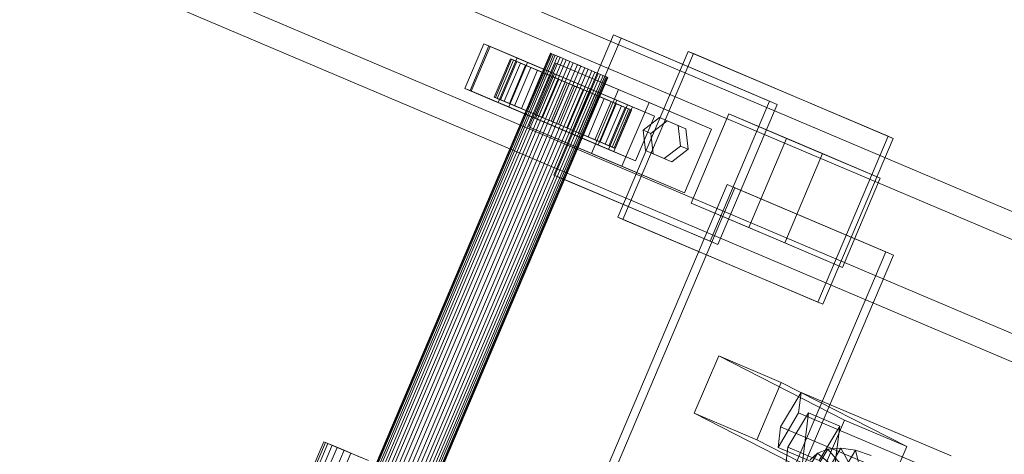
# Model space of a CAD drawing. Header units: millimetres. Extents: x -4738 to 65662, y -68080 to 6847.
# Tile 549 of 656: x 20180 to 20464, y -18695 to -18569. Entities that reach past the tile are written whole.
import ezdxf

# ---------------------------------------------------------------- set-up
doc = ezdxf.new("R2010")
doc.units = ezdxf.units.MM
doc.layers.add('superior_C10', color=7, linetype='Continuous', lineweight=0)

msp = doc.modelspace()

# ---------------------------------------------------------------- linework, layer by layer
at = {"layer": 'superior_C10'}
for p, q in [((21095.949, -18891.789), (20013.778, -18432.409)), ((21105.176, -18895.706), (20023.005, -18436.326)), ((21131.934, -18907.064), (20049.763, -18447.685)), ((21139.316, -18910.198), (20057.144, -18450.818)), ((21092.783, -18898.592), (20045.674, -18454.097)), ((21102.482, -18902.71), (20055.372, -18458.214)), ((21080.319, -18928.609), (19998.148, -18469.229)), ((20007.375, -18473.146), (21089.546, -18932.526)), ((21083.014, -18921.605), (20035.905, -18477.109)), ((20045.604, -18481.226), (21092.713, -18925.722)), ((21116.304, -18943.884), (20034.133, -18484.505)), ((20041.514, -18487.638), (21123.686, -18947.018)), ((20333.981, -18613.963), (20351.174, -18573.461)), ((20353.389, -18574.401), (20336.196, -18614.903)), ((20351.174, -18573.461), (20396.265, -18592.601)), ((20351.174, -18573.461), (20353.389, -18574.401)), ((20398.479, -18593.542), (20353.389, -18574.401)), ((20308.285, -18588.932), (20313.755, -18576.045)), ((20315.232, -18576.671), (20309.761, -18589.558)), ((20310.109, -18589.706), (20315.58, -18576.819)), ((20313.755, -18576.045), (20355.239, -18593.654)), ((20313.755, -18576.045), (20315.232, -18576.671)), ((20356.715, -18594.281), (20315.232, -18576.671)), ((20315.58, -18576.819), (20326.402, -18581.413)), ((20315.58, -18576.819), (20323.33, -18580.109)), ((20332.979, -18578.773), (19989.12, -19388.811)), ((19989.273, -19388.876), (20333.132, -18578.838)), ((20333.389, -18578.947), (19989.53, -19388.985)), ((20333.839, -18579.138), (19989.98, -19389.176)), ((20334.335, -18579.349), (19990.476, -19389.387)), ((20335.05, -18579.652), (19991.191, -19389.69)), ((20335.752, -18579.95), (19991.893, -19389.988)), ((20323.33, -18580.109), (20317.86, -18592.996)), ((20334.152, -18584.703), (20323.33, -18580.109)), ((20332.979, -18578.773), (20333.389, -18578.947)), ((20333.132, -18578.838), (20332.979, -18578.773)), ((20333.839, -18579.138), (20333.132, -18578.838)), ((20333.389, -18578.947), (20334.335, -18579.349)), ((20335.05, -18579.652), (20333.839, -18579.138)), ((20334.335, -18579.349), (20335.752, -18579.95)), ((20336.684, -18580.346), (20335.05, -18579.652)), ((20335.752, -18579.95), (20337.544, -18580.711)), ((20352.446, -18626.146), (20372.765, -18578.28)), ((20374.241, -18578.907), (20353.922, -18626.773)), ((20372.765, -18578.28), (20430.481, -18602.781)), ((20372.765, -18578.28), (20374.241, -18578.907)), ((20431.957, -18603.407), (20374.241, -18578.907)), ((20336.684, -18580.346), (19992.825, -19390.384)), ((20337.544, -18580.711), (19993.685, -19390.749)), ((20338.629, -18581.172), (19994.77, -19391.209)), ((20339.588, -18581.579), (19995.729, -19391.616)), ((20340.752, -18582.073), (19996.893, -19392.111)), ((20341.745, -18582.494), (19997.886, -19392.532)), ((20342.91, -18582.989), (19999.05, -19393.026)), ((20321.446, -18580.396), (20316.757, -18591.442)), ((20317.081, -18591.579), (20321.77, -18580.533)), ((20322.312, -18580.763), (20317.623, -18591.809)), ((20323.261, -18581.166), (20318.572, -18592.212)), ((20324.309, -18581.611), (20319.62, -18592.657)), ((20326.402, -18581.413), (20320.931, -18594.3)), ((20325.818, -18582.252), (20321.129, -18593.298)), ((20330.635, -18584.296), (20321.446, -18580.396)), ((20321.446, -18580.396), (20322.312, -18580.763)), ((20321.77, -18580.533), (20321.446, -18580.396)), ((20323.261, -18581.166), (20321.77, -18580.533)), ((20321.77, -18580.533), (20330.788, -18584.361)), ((20331.045, -18584.47), (20322.312, -18580.763)), ((20322.312, -18580.763), (20324.309, -18581.611)), ((20327.3, -18582.881), (20322.612, -18593.927)), ((20331.494, -18584.661), (20323.261, -18581.166)), ((20325.818, -18582.252), (20323.261, -18581.166)), ((20331.991, -18584.872), (20324.309, -18581.611)), ((20324.309, -18581.611), (20327.3, -18582.881)), ((20332.706, -18585.175), (20325.818, -18582.252)), ((20329.268, -18583.716), (20325.818, -18582.252)), ((20334.152, -18584.703), (20326.402, -18581.413)), ((20326.771, -18600.038), (20334.586, -18581.628)), ((20333.408, -18585.473), (20327.3, -18582.881)), ((20327.3, -18582.881), (20331.083, -18584.487)), ((20334.586, -18581.628), (20352.622, -18589.285)), ((20334.586, -18581.628), (20361.445, -18593.03)), ((20338.629, -18581.172), (20336.684, -18580.346)), ((20337.544, -18580.711), (20339.588, -18581.579)), ((20340.752, -18582.073), (20338.629, -18581.172)), ((20339.588, -18581.579), (20341.745, -18582.494)), ((20342.91, -18582.989), (20340.752, -18582.073)), ((20341.745, -18582.494), (20343.868, -18583.396)), ((20344.954, -18583.856), (20342.91, -18582.989)), ((20343.868, -18583.396), (20000.009, -19393.433)), ((20344.954, -18583.856), (20001.094, -19393.894)), ((20345.813, -18584.221), (20001.954, -19394.259)), ((20346.745, -18584.617), (20002.886, -19394.655)), ((20347.447, -18584.915), (20003.588, -19394.953)), ((20348.162, -18585.218), (20004.303, -19395.256)), ((20348.659, -18585.429), (20004.799, -19395.467)), ((20349.108, -18585.62), (20005.249, -19395.658)), ((20349.365, -18585.729), (20005.506, -19395.767)), ((20349.518, -18585.794), (20005.659, -19395.832)), ((20329.268, -18583.716), (20324.579, -18594.762)), ((20325.946, -18595.342), (20330.635, -18584.296)), ((20330.788, -18584.361), (20326.099, -18595.407)), ((20326.356, -18595.516), (20331.045, -18584.47)), ((20331.083, -18584.487), (20326.394, -18595.532)), ((20326.805, -18595.707), (20331.494, -18584.661)), ((20327.302, -18595.918), (20331.991, -18584.872)), ((20328.017, -18596.221), (20332.706, -18585.175)), ((20328.682, -18597.59), (20334.152, -18584.703)), ((20333.373, -18585.459), (20328.684, -18596.505)), ((20328.719, -18596.519), (20333.408, -18585.473)), ((20334.339, -18585.869), (20329.268, -18583.716)), ((20333.373, -18585.459), (20329.268, -18583.716)), ((20331.045, -18584.47), (20330.635, -18584.296)), ((20330.635, -18584.296), (20330.788, -18584.361)), ((20330.788, -18584.361), (20331.494, -18584.661)), ((20331.991, -18584.872), (20331.045, -18584.47)), ((20335.199, -18586.234), (20331.083, -18584.487)), ((20331.083, -18584.487), (20335.398, -18586.318)), ((20331.494, -18584.661), (20332.706, -18585.175)), ((20333.408, -18585.473), (20331.991, -18584.872)), ((20332.706, -18585.175), (20334.339, -18585.869)), ((20336.284, -18586.695), (20333.373, -18585.459)), ((20337.856, -18587.362), (20333.373, -18585.459)), ((20335.199, -18586.234), (20333.408, -18585.473)), ((20343.868, -18583.396), (20345.813, -18584.221)), ((20346.745, -18584.617), (20344.954, -18583.856)), ((20345.813, -18584.221), (20347.447, -18584.915)), ((20348.162, -18585.218), (20346.745, -18584.617)), ((20347.447, -18584.915), (20348.659, -18585.429)), ((20349.108, -18585.62), (20348.162, -18585.218)), ((20348.659, -18585.429), (20349.365, -18585.729)), ((20349.518, -18585.794), (20349.108, -18585.62)), ((20349.365, -18585.729), (20349.518, -18585.794)), ((20329.651, -18596.915), (20334.339, -18585.869)), ((20330.51, -18597.28), (20335.199, -18586.234)), ((20335.398, -18586.318), (20330.709, -18597.364)), ((20331.595, -18597.741), (20336.284, -18586.695)), ((20332.554, -18598.148), (20337.243, -18587.102)), ((20337.856, -18587.362), (20333.167, -18598.408)), ((20333.719, -18598.642), (20338.408, -18587.596)), ((20334.339, -18585.869), (20336.284, -18586.695)), ((20334.712, -18599.063), (20339.401, -18588.017)), ((20337.243, -18587.102), (20335.199, -18586.234)), ((20339.952, -18588.252), (20335.263, -18599.298)), ((20337.243, -18587.102), (20335.398, -18586.318)), ((20335.398, -18586.318), (20339.952, -18588.252)), ((20335.876, -18599.558), (20340.565, -18588.512)), ((20336.284, -18586.695), (20338.408, -18587.596)), ((20339.401, -18588.017), (20337.243, -18587.102)), ((20338.408, -18587.596), (20337.856, -18587.362)), ((20342.41, -18589.295), (20337.856, -18587.362)), ((20338.408, -18587.596), (20340.565, -18588.512)), ((20341.524, -18588.919), (20339.401, -18588.017)), ((20339.401, -18588.017), (20339.952, -18588.252)), ((20339.952, -18588.252), (20344.435, -18590.154)), ((20340.565, -18588.512), (20342.41, -18589.295)), ((20340.565, -18588.512), (20342.609, -18589.379)), ((20349.768, -18606.541), (20308.285, -18588.932)), ((20309.761, -18589.558), (20308.285, -18588.932)), ((20309.761, -18589.558), (20351.244, -18607.168)), ((20320.931, -18594.3), (20310.109, -18589.706)), ((20317.86, -18592.996), (20310.109, -18589.706)), ((20317.623, -18591.809), (20316.757, -18591.442)), ((20316.757, -18591.442), (20325.946, -18595.342)), ((20316.757, -18591.442), (20317.081, -18591.579)), ((20336.835, -18599.965), (20341.524, -18588.919)), ((20342.41, -18589.295), (20337.721, -18600.341)), ((20337.92, -18600.425), (20342.609, -18589.379)), ((20338.78, -18600.79), (20343.469, -18589.744)), ((20338.967, -18601.956), (20344.438, -18589.069)), ((20339.712, -18601.186), (20344.401, -18590.14)), ((20344.435, -18590.154), (20339.746, -18601.2)), ((20340.414, -18601.484), (20345.103, -18590.438)), ((20341.129, -18601.787), (20345.818, -18590.741)), ((20343.469, -18589.744), (20341.524, -18588.919)), ((20341.524, -18588.919), (20344.435, -18590.154)), ((20341.625, -18601.998), (20346.314, -18590.952)), ((20346.726, -18591.127), (20342.037, -18602.173)), ((20342.075, -18602.189), (20346.764, -18591.143)), ((20342.331, -18602.298), (20347.02, -18591.252)), ((20346.726, -18591.127), (20342.41, -18589.295)), ((20342.485, -18602.363), (20347.174, -18591.317)), ((20342.609, -18589.379), (20346.726, -18591.127)), ((20342.609, -18589.379), (20344.401, -18590.14)), ((20345.103, -18590.438), (20343.469, -18589.744)), ((20343.469, -18589.744), (20348.541, -18591.897)), ((20344.401, -18590.14), (20350.508, -18592.732)), ((20344.401, -18590.14), (20345.818, -18590.741)), ((20344.435, -18590.154), (20348.541, -18591.897)), ((20344.438, -18589.069), (20355.259, -18593.663)), ((20344.438, -18589.069), (20352.188, -18592.359)), ((20352.622, -18589.285), (20344.807, -18607.695)), ((20346.314, -18590.952), (20345.103, -18590.438)), ((20345.103, -18590.438), (20351.99, -18593.362)), ((20345.818, -18590.741), (20353.499, -18594.002)), ((20345.818, -18590.741), (20346.764, -18591.143)), ((20347.02, -18591.252), (20346.314, -18590.952)), ((20346.314, -18590.952), (20354.547, -18594.447)), ((20350.508, -18592.732), (20346.726, -18591.127)), ((20346.764, -18591.143), (20355.496, -18594.85)), ((20346.764, -18591.143), (20347.174, -18591.317)), ((20347.174, -18591.317), (20347.02, -18591.252)), ((20347.02, -18591.252), (20356.039, -18595.08)), ((20347.174, -18591.317), (20356.362, -18595.218)), ((20379.482, -18600.686), (20352.622, -18589.285)), ((20326.099, -18595.407), (20317.081, -18591.579)), ((20317.081, -18591.579), (20318.572, -18592.212)), ((20319.62, -18592.657), (20317.623, -18591.809)), ((20317.623, -18591.809), (20326.356, -18595.516)), ((20317.86, -18592.996), (20328.682, -18597.59)), ((20318.572, -18592.212), (20326.805, -18595.707)), ((20318.572, -18592.212), (20321.129, -18593.298)), ((20322.612, -18593.927), (20319.62, -18592.657)), ((20319.62, -18592.657), (20327.302, -18595.918)), ((20320.931, -18594.3), (20328.682, -18597.59)), ((20321.129, -18593.298), (20328.017, -18596.221)), ((20321.129, -18593.298), (20324.579, -18594.762)), ((20326.394, -18595.532), (20322.612, -18593.927)), ((20322.612, -18593.927), (20328.719, -18596.519)), ((20348.541, -18591.897), (20343.852, -18602.943)), ((20350.508, -18592.732), (20345.819, -18603.778)), ((20352.188, -18592.359), (20346.718, -18605.246)), ((20351.99, -18593.362), (20347.301, -18604.408)), ((20348.541, -18591.897), (20351.99, -18593.362)), ((20353.499, -18594.002), (20348.81, -18605.048)), ((20355.239, -18593.654), (20349.768, -18606.541)), ((20355.259, -18593.663), (20349.789, -18606.55)), ((20353.499, -18594.002), (20350.508, -18592.732)), ((20351.244, -18607.168), (20356.715, -18594.281)), ((20351.99, -18593.362), (20354.547, -18594.447)), ((20363.01, -18596.953), (20352.188, -18592.359)), ((20355.496, -18594.85), (20353.499, -18594.002)), ((20361.445, -18593.03), (20353.63, -18611.44)), ((20356.715, -18594.281), (20355.239, -18593.654)), ((20363.01, -18596.953), (20355.259, -18593.663)), ((20379.482, -18600.686), (20361.445, -18593.03)), ((20396.265, -18592.601), (20379.072, -18633.103)), ((20381.286, -18634.043), (20398.479, -18593.542)), ((20398.479, -18593.542), (20396.265, -18592.601)), ((20324.579, -18594.762), (20329.651, -18596.915)), ((20324.579, -18594.762), (20328.684, -18596.505)), ((20325.946, -18595.342), (20326.356, -18595.516)), ((20326.099, -18595.407), (20325.946, -18595.342)), ((20326.805, -18595.707), (20326.099, -18595.407)), ((20326.356, -18595.516), (20327.302, -18595.918)), ((20330.709, -18597.364), (20326.394, -18595.532)), ((20326.394, -18595.532), (20330.51, -18597.28)), ((20328.017, -18596.221), (20326.805, -18595.707)), ((20327.302, -18595.918), (20328.719, -18596.519)), ((20329.651, -18596.915), (20328.017, -18596.221)), ((20328.684, -18596.505), (20331.595, -18597.741)), ((20328.684, -18596.505), (20333.167, -18598.408)), ((20328.719, -18596.519), (20330.51, -18597.28)), ((20331.595, -18597.741), (20329.651, -18596.915)), ((20354.547, -18594.447), (20349.858, -18605.493)), ((20355.496, -18594.85), (20350.807, -18605.896)), ((20356.039, -18595.08), (20351.35, -18606.126)), ((20356.362, -18595.218), (20351.673, -18606.264)), ((20354.547, -18594.447), (20356.039, -18595.08)), ((20356.362, -18595.218), (20355.496, -18594.85)), ((20356.039, -18595.08), (20356.362, -18595.218)), ((20357.54, -18609.84), (20363.01, -18596.953)), ((20373.573, -18622.078), (20384.514, -18596.304)), ((20384.514, -18596.304), (20411.568, -18607.789)), ((20384.514, -18596.304), (20401.155, -18603.369)), ((20344.807, -18607.695), (20326.771, -18600.038)), ((20353.63, -18611.44), (20326.771, -18600.038)), ((20330.51, -18597.28), (20332.554, -18598.148)), ((20335.263, -18599.298), (20330.709, -18597.364)), ((20330.709, -18597.364), (20332.554, -18598.148)), ((20333.719, -18598.642), (20331.595, -18597.741)), ((20332.554, -18598.148), (20334.712, -18599.063)), ((20333.167, -18598.408), (20333.719, -18598.642)), ((20333.167, -18598.408), (20337.721, -18600.341)), ((20335.876, -18599.558), (20333.719, -18598.642)), ((20335.263, -18599.298), (20334.712, -18599.063)), ((20334.712, -18599.063), (20336.835, -18599.965)), ((20339.746, -18601.2), (20335.263, -18599.298)), ((20337.721, -18600.341), (20335.876, -18599.558)), ((20337.92, -18600.425), (20335.876, -18599.558)), ((20339.746, -18601.2), (20336.835, -18599.965)), ((20336.835, -18599.965), (20338.78, -18600.79)), ((20364.448, -18597.351), (20359.712, -18600.985)), ((20361.927, -18601.925), (20366.662, -18598.291)), ((20369.859, -18599.647), (20364.448, -18597.351)), ((20364.448, -18597.351), (20366.662, -18598.291)), ((20366.662, -18598.291), (20372.073, -18600.587)), ((20370.534, -18605.579), (20369.859, -18599.647)), ((20369.859, -18599.647), (20372.073, -18600.587)), ((20337.721, -18600.341), (20342.037, -18602.173)), ((20342.037, -18602.173), (20337.92, -18600.425)), ((20339.712, -18601.186), (20337.92, -18600.425)), ((20343.852, -18602.943), (20338.78, -18600.79)), ((20338.78, -18600.79), (20340.414, -18601.484)), ((20349.789, -18606.55), (20338.967, -18601.956)), ((20346.718, -18605.246), (20338.967, -18601.956)), ((20345.819, -18603.778), (20339.712, -18601.186)), ((20341.129, -18601.787), (20339.712, -18601.186)), ((20343.852, -18602.943), (20339.746, -18601.2)), ((20347.301, -18604.408), (20340.414, -18601.484)), ((20340.414, -18601.484), (20341.625, -18601.998)), ((20348.81, -18605.048), (20341.129, -18601.787)), ((20342.075, -18602.189), (20341.129, -18601.787)), ((20349.858, -18605.493), (20341.625, -18601.998)), ((20341.625, -18601.998), (20342.331, -18602.298)), ((20342.037, -18602.173), (20345.819, -18603.778)), ((20350.807, -18605.896), (20342.075, -18602.189)), ((20342.485, -18602.363), (20342.075, -18602.189)), ((20351.35, -18606.126), (20342.331, -18602.298)), ((20342.331, -18602.298), (20342.485, -18602.363)), ((20351.673, -18606.264), (20342.485, -18602.363)), ((20359.712, -18600.985), (20360.387, -18606.917)), ((20359.712, -18600.985), (20361.927, -18601.925)), ((20362.602, -18607.857), (20361.927, -18601.925)), ((20371.667, -18619.096), (20379.482, -18600.686)), ((20372.073, -18600.587), (20372.748, -18606.519)), ((20430.481, -18602.781), (20410.162, -18650.647)), ((20431.957, -18603.407), (20430.481, -18602.781)), ((20347.301, -18604.408), (20343.852, -18602.943)), ((20345.819, -18603.778), (20348.81, -18605.048)), ((20346.718, -18605.246), (20357.54, -18609.84)), ((20349.858, -18605.493), (20347.301, -18604.408)), ((20348.81, -18605.048), (20350.807, -18605.896)), ((20351.35, -18606.126), (20349.858, -18605.493)), ((20365.798, -18609.214), (20370.534, -18605.579)), ((20372.748, -18606.519), (20370.534, -18605.579)), ((20401.155, -18603.369), (20390.214, -18629.142)), ((20428.21, -18614.853), (20401.155, -18603.369)), ((20411.638, -18651.273), (20431.957, -18603.407)), ((20344.807, -18607.695), (20371.667, -18619.096)), ((20349.768, -18606.541), (20351.244, -18607.168)), ((20349.789, -18606.55), (20357.54, -18609.84)), ((20350.807, -18605.896), (20351.673, -18606.264)), ((20351.673, -18606.264), (20351.35, -18606.126)), ((20360.387, -18606.917), (20365.798, -18609.214)), ((20360.387, -18606.917), (20362.602, -18607.857)), ((20368.013, -18610.154), (20362.602, -18607.857)), ((20372.748, -18606.519), (20368.013, -18610.154)), ((20411.568, -18607.789), (20400.627, -18633.563)), ((20428.21, -18614.853), (20411.568, -18607.789)), ((20365.798, -18609.214), (20368.013, -18610.154)), ((20379.072, -18633.103), (20333.981, -18613.963)), ((20336.196, -18614.903), (20333.981, -18613.963)), ((20353.63, -18611.44), (20371.667, -18619.096)), ((20051.847, -19399.143), (20383.983, -18616.72)), ((20336.196, -18614.903), (20381.286, -18634.043)), ((20383.983, -18616.72), (20429.795, -18636.167)), ((20383.983, -18616.72), (20386.198, -18617.66)), ((20417.269, -18640.627), (20428.21, -18614.853)), ((20386.198, -18617.66), (20054.061, -19400.083)), ((20432.01, -18637.107), (20386.198, -18617.66)), ((20400.627, -18633.563), (20373.573, -18622.078)), ((20390.214, -18629.142), (20373.573, -18622.078)), ((20410.162, -18650.647), (20352.446, -18626.146)), ((20353.922, -18626.773), (20352.446, -18626.146)), ((20353.922, -18626.773), (20411.638, -18651.273)), ((20390.214, -18629.142), (20417.269, -18640.627)), ((20379.072, -18633.103), (20381.286, -18634.043)), ((20400.627, -18633.563), (20417.269, -18640.627)), ((20429.795, -18636.167), (20097.659, -19418.59)), ((20432.01, -18637.107), (20429.795, -18636.167)), ((20099.873, -19419.53), (20432.01, -18637.107)), ((20410.162, -18650.647), (20411.638, -18651.273)), ((20374.489, -18682.746), (20381.569, -18666.198)), ((20381.569, -18666.198), (20399.605, -18673.855)), ((20381.569, -18666.198), (20417.841, -18684.712)), ((20399.605, -18673.855), (20392.525, -18690.402)), ((20399.605, -18673.855), (20435.877, -18692.368)), ((20399.414, -18686.692), (20405.366, -18676.76)), ((20405.366, -18676.76), (20404.642, -18682.684)), ((20405.366, -18676.76), (20448.673, -18695.087)), ((20392.525, -18690.402), (20374.489, -18682.746)), ((20410.761, -18701.259), (20374.489, -18682.746)), ((20404.642, -18682.684), (20398.69, -18692.616)), ((20401.541, -18692.576), (20407.493, -18682.644)), ((20407.493, -18682.644), (20404.018, -18711.079)), ((20447.949, -18701.011), (20404.642, -18682.684)), ((20407.493, -18682.644), (20416.516, -18686.463)), ((20417.841, -18684.712), (20410.761, -18701.259)), ((20435.877, -18692.368), (20417.841, -18684.712)), ((20398.69, -18692.616), (20399.414, -18686.692)), ((20442.721, -18705.019), (20399.414, -18686.692)), ((20416.516, -18686.463), (20410.564, -18696.395)), ((20413.04, -18714.897), (20416.516, -18686.463)), ((20267.562, -18690.983), (20024.399, -19263.808)), ((20267.562, -18690.983), (20268.72, -18691.474)), ((20267.995, -18691.166), (20267.562, -18690.983)), ((20392.525, -18690.402), (20428.798, -18708.915)), ((20024.832, -19263.992), (20267.995, -18691.166)), ((20268.72, -18691.474), (20025.557, -19264.3)), ((20269.988, -18692.013), (20026.825, -19264.838)), ((20271.389, -18692.607), (20028.226, -19265.433)), ((20273.407, -18693.464), (20030.244, -19266.289)), ((20269.988, -18692.013), (20267.995, -18691.166)), ((20268.72, -18691.474), (20271.389, -18692.607)), ((20273.407, -18693.464), (20269.988, -18692.013)), ((20271.389, -18692.607), (20275.388, -18694.305)), ((20278.018, -18695.421), (20273.407, -18693.464)), ((20398.066, -18721.011), (20401.541, -18692.576)), ((20398.69, -18692.616), (20441.997, -18710.943)), ((20410.564, -18696.395), (20401.541, -18692.576)), ((20413.056, -18693.093), (20407.955, -18701.606)), ((20410.047, -18694.271), (20413.056, -18693.093)), ((20416.825, -18692.807), (20411.724, -18701.32)), ((20413.056, -18693.093), (20416.825, -18692.807)), ((20418.924, -18699.982), (20413.056, -18693.093)), ((20421.097, -18693.432), (20415.995, -18701.945)), ((20420.709, -18699.846), (20416.825, -18692.807)), ((20416.825, -18692.807), (20421.097, -18693.432)), ((20422.733, -18700.142), (20421.097, -18693.432)), ((20421.097, -18693.432), (20425.581, -18694.926)), ((20428.798, -18708.915), (20435.877, -18692.368)), ((20275.388, -18694.305), (20032.225, -19267.13)), ((20275.388, -18694.305), (20280.445, -18696.451)), ((20410.047, -18694.271), (20404.946, -18702.785)), ((20408.003, -18696.261), (20410.047, -18694.271)), ((20417.499, -18700.54), (20410.047, -18694.271))]:
    msp.add_line(p, q, dxfattribs=at)

doc.saveas('drawing.dxf')
